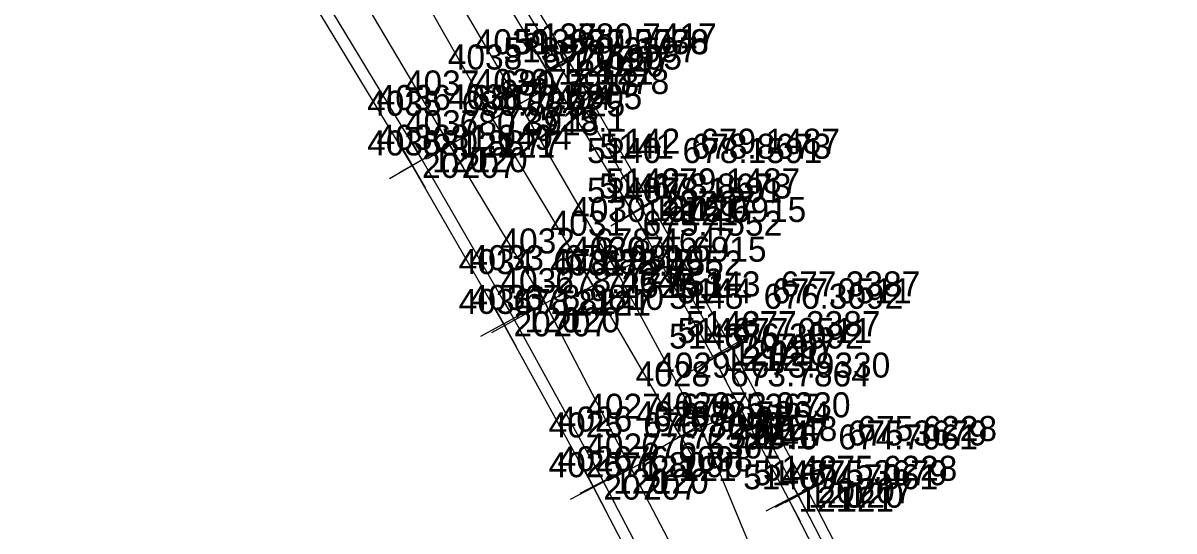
# Model space of a CAD drawing. Extents: x 1602514 to 1609837, y 863887 to 871157.
# Drawn here: x 1609433 to 1609780.6, y 864139.2 to 864292.6 of the extents above; entities that cross this region are included whole.
import ezdxf

# ---------------------------------------------------------------- set-up
doc = ezdxf.new("R2010")
doc.units = 0
for name, color, linetype in [('Default', 7, 'Continuous'), ('Survey-Point', 7, 'Continuous'), ('Survey-Text-Elevation', 7, 'Continuous'), ('Survey-Text-Feature', 7, 'Continuous'), ('Survey-Text-Name and Number', 7, 'Continuous')]:
    doc.layers.add(name, color=color, linetype=linetype)

msp = doc.modelspace()

# ---------------------------------------------------------------- linework, layer by layer
at = {"layer": 'Default'}
for points in [[(1609761.97, 863907.28), (1609738.08, 863963.79), (1609716.49, 864013), (1609684.47, 864070.97), (1609661.22, 864113.84), (1609637.73, 864170.53), (1609612.37, 864217.52), (1609582.99, 864268.15), (1609553.96, 864317.71), (1609520.91, 864373.9), (1609484.78, 864422.99), (1609446.86, 864468.2), (1609418.18, 864513.99), (1609377.46, 864568.48), (1609344.31, 864612.8), (1609304.89, 864660.73), (1609266.65, 864699.34), (1609223.93, 864742.15), (1609190.41, 864787.15), (1609146.47, 864834.28), (1609108.85, 864870.77), (1609064.82, 864911.72), (1609026.77, 864946.42)], [(1609761.97, 863907.28), (1609738.08, 863963.79), (1609716.49, 864013), (1609684.47, 864070.97), (1609661.22, 864113.84), (1609637.73, 864170.53), (1609612.37, 864217.52), (1609582.99, 864268.15), (1609553.96, 864317.71), (1609520.91, 864373.9), (1609484.78, 864422.99), (1609446.86, 864468.2), (1609418.18, 864513.99), (1609377.46, 864568.48), (1609344.31, 864612.8), (1609304.89, 864660.73), (1609266.65, 864699.34), (1609223.93, 864742.15), (1609190.41, 864787.15), (1609146.47, 864834.28), (1609108.85, 864870.77), (1609064.82, 864911.72), (1609026.77, 864946.42)], [(1609761.97, 863907.28), (1609738.08, 863963.79), (1609716.49, 864013), (1609684.47, 864070.97), (1609661.22, 864113.84), (1609637.73, 864170.53), (1609612.37, 864217.52), (1609582.99, 864268.15), (1609553.96, 864317.71), (1609520.91, 864373.9), (1609484.78, 864422.99), (1609446.86, 864468.2), (1609418.18, 864513.99), (1609377.46, 864568.48), (1609344.31, 864612.8), (1609304.89, 864660.73), (1609266.65, 864699.34), (1609223.93, 864742.15), (1609190.41, 864787.15), (1609146.47, 864834.28), (1609108.85, 864870.77), (1609064.82, 864911.72), (1609026.77, 864946.42)], [(1609205.73, 864800.47), (1609237.3, 864766.32), (1609268.57, 864732.05), (1609297.84, 864698.48), (1609326.86, 864664.49), (1609356.48, 864628.51), (1609386.66, 864590.9), (1609415.14, 864553.69), (1609443.92, 864514.93), (1609471.63, 864476.21), (1609497.49, 864438.76), (1609523.96, 864399.29), (1609548.52, 864361.14), (1609573.81, 864320.6), (1609597.33, 864281.9), (1609622.53, 864238.13), (1609646.78, 864195.03), (1609669.97, 864151.36), (1609691.72, 864109.29), (1609711.45, 864069.13), (1609732.23, 864025.54), (1609750.5, 863985.71), (1609769.14, 863942.98), (1609780.56, 863915.62)], [(1609205.73, 864800.47), (1609237.3, 864766.32), (1609268.57, 864732.05), (1609297.84, 864698.48), (1609326.86, 864664.49), (1609356.48, 864628.51), (1609386.66, 864590.9), (1609415.14, 864553.69), (1609443.92, 864514.93), (1609471.63, 864476.21), (1609497.49, 864438.76), (1609523.96, 864399.29), (1609548.52, 864361.14), (1609573.81, 864320.6), (1609597.33, 864281.9), (1609622.53, 864238.13), (1609646.78, 864195.03), (1609669.97, 864151.36), (1609691.72, 864109.29), (1609711.45, 864069.13), (1609732.23, 864025.54), (1609750.5, 863985.71), (1609769.14, 863942.98), (1609780.56, 863915.62)], [(1609205.73, 864800.47), (1609237.3, 864766.32), (1609268.57, 864732.05), (1609297.84, 864698.48), (1609326.86, 864664.49), (1609356.48, 864628.51), (1609386.66, 864590.9), (1609415.14, 864553.69), (1609443.92, 864514.93), (1609471.63, 864476.21), (1609497.49, 864438.76), (1609523.96, 864399.29), (1609548.52, 864361.14), (1609573.81, 864320.6), (1609597.33, 864281.9), (1609622.53, 864238.13), (1609646.78, 864195.03), (1609669.97, 864151.36), (1609691.72, 864109.29), (1609711.45, 864069.13), (1609732.23, 864025.54), (1609750.5, 863985.71), (1609769.14, 863942.98), (1609780.56, 863915.62)], [(1609203.42, 864797.93), (1609235.23, 864763.75), (1609266, 864729.47), (1609295.23, 864696.28), (1609324.46, 864661.92), (1609354.21, 864626.33), (1609384.15, 864588.51), (1609412.55, 864551.49), (1609441.75, 864512.62), (1609469.19, 864474.34), (1609495.01, 864436.89), (1609521.53, 864397.42), (1609546.24, 864359.02), (1609571.01, 864319.25), (1609594.82, 864280.17), (1609619.9, 864236.6), (1609644.21, 864192.95), (1609667.06, 864150.02), (1609688.84, 864107.82), (1609708.67, 864067.5), (1609729.29, 864023.82), (1609746.84, 863984.65), (1609765.97, 863941.3), (1609777.8, 863913.9)], [(1609203.42, 864797.93), (1609235.23, 864763.75), (1609266, 864729.47), (1609295.23, 864696.28), (1609324.46, 864661.92), (1609354.21, 864626.33), (1609384.15, 864588.51), (1609412.55, 864551.49), (1609441.75, 864512.62), (1609469.19, 864474.34), (1609495.01, 864436.89), (1609521.53, 864397.42), (1609546.24, 864359.02), (1609571.01, 864319.25), (1609594.82, 864280.17), (1609619.9, 864236.6), (1609644.21, 864192.95), (1609667.06, 864150.02), (1609688.84, 864107.82), (1609708.67, 864067.5), (1609729.29, 864023.82), (1609746.84, 863984.65), (1609765.97, 863941.3), (1609777.8, 863913.9)], [(1609203.42, 864797.93), (1609235.23, 864763.75), (1609266, 864729.47), (1609295.23, 864696.28), (1609324.46, 864661.92), (1609354.21, 864626.33), (1609384.15, 864588.51), (1609412.55, 864551.49), (1609441.75, 864512.62), (1609469.19, 864474.34), (1609495.01, 864436.89), (1609521.53, 864397.42), (1609546.24, 864359.02), (1609571.01, 864319.25), (1609594.82, 864280.17), (1609619.9, 864236.6), (1609644.21, 864192.95), (1609667.06, 864150.02), (1609688.84, 864107.82), (1609708.67, 864067.5), (1609729.29, 864023.82), (1609746.84, 863984.65), (1609765.97, 863941.3), (1609777.8, 863913.9)], [(1609201.09, 864795.88), (1609233.79, 864762.56), (1609263.61, 864727.34), (1609293.11, 864694.19), (1609322.35, 864659.64), (1609351.72, 864623.98), (1609381.71, 864586.46), (1609410.08, 864549.72), (1609438.97, 864509.94), (1609466.68, 864472.17), (1609492.31, 864435.06), (1609518.27, 864395.74), (1609543.67, 864357.28), (1609567.84, 864317.56), (1609591.63, 864277.71), (1609617.17, 864235.3), (1609641.66, 864191.29), (1609664.19, 864148.82), (1609685.82, 864106.64), (1609706.08, 864066.32), (1609726.82, 864022.26), (1609744, 863983.05), (1609763.61, 863940.31), (1609775.77, 863911.75)], [(1609201.09, 864795.88), (1609233.79, 864762.56), (1609263.61, 864727.34), (1609293.11, 864694.19), (1609322.35, 864659.64), (1609351.72, 864623.98), (1609381.71, 864586.46), (1609410.08, 864549.72), (1609438.97, 864509.94), (1609466.68, 864472.17), (1609492.31, 864435.06), (1609518.27, 864395.74), (1609543.67, 864357.28), (1609567.84, 864317.56), (1609591.63, 864277.71), (1609617.17, 864235.3), (1609641.66, 864191.29), (1609664.19, 864148.82), (1609685.82, 864106.64), (1609706.08, 864066.32), (1609726.82, 864022.26), (1609744, 863983.05), (1609763.61, 863940.31), (1609775.77, 863911.75)], [(1609201.09, 864795.88), (1609233.79, 864762.56), (1609263.61, 864727.34), (1609293.11, 864694.19), (1609322.35, 864659.64), (1609351.72, 864623.98), (1609381.71, 864586.46), (1609410.08, 864549.72), (1609438.97, 864509.94), (1609466.68, 864472.17), (1609492.31, 864435.06), (1609518.27, 864395.74), (1609543.67, 864357.28), (1609567.84, 864317.56), (1609591.63, 864277.71), (1609617.17, 864235.3), (1609641.66, 864191.29), (1609664.19, 864148.82), (1609685.82, 864106.64), (1609706.08, 864066.32), (1609726.82, 864022.26), (1609744, 863983.05), (1609763.61, 863940.31), (1609775.77, 863911.75)], [(1609740.82, 863897.86), (1609716.21, 863953.08), (1609693.22, 864003.93), (1609667.73, 864057.17), (1609643.35, 864107.11), (1609616.65, 864158.1), (1609590.74, 864208), (1609561.89, 864255.7), (1609531.79, 864306.57), (1609498.86, 864358.06), (1609466.5, 864405.68), (1609432.33, 864455.84), (1609395.95, 864506.97), (1609360.1, 864552.55), (1609324.45, 864597.57), (1609287.85, 864643.62), (1609251.51, 864687.92), (1609211.37, 864729.97)], [(1609740.82, 863897.86), (1609716.21, 863953.08), (1609693.22, 864003.93), (1609667.73, 864057.17), (1609643.35, 864107.11), (1609616.65, 864158.1), (1609590.74, 864208), (1609561.89, 864255.7), (1609531.79, 864306.57), (1609498.86, 864358.06), (1609466.5, 864405.68), (1609432.33, 864455.84), (1609395.95, 864506.97), (1609360.1, 864552.55), (1609324.45, 864597.57), (1609287.85, 864643.62), (1609251.51, 864687.92), (1609211.37, 864729.97)], [(1609740.82, 863897.86), (1609716.21, 863953.08), (1609693.22, 864003.93), (1609667.73, 864057.17), (1609643.35, 864107.11), (1609616.65, 864158.1), (1609590.74, 864208), (1609561.89, 864255.7), (1609531.79, 864306.57), (1609498.86, 864358.06), (1609466.5, 864405.68), (1609432.33, 864455.84), (1609395.95, 864506.97), (1609360.1, 864552.55), (1609324.45, 864597.57), (1609287.85, 864643.62), (1609251.51, 864687.92), (1609211.37, 864729.97)], [(1609731.95, 863894.98), (1609708.36, 863949.7), (1609685.32, 864000.31), (1609659.54, 864054.04), (1609634.64, 864103.64), (1609608.21, 864154.23), (1609581.4, 864202.96), (1609553.52, 864251.31), (1609522.21, 864303.21), (1609490.68, 864352.37), (1609458.43, 864401.19), (1609424.22, 864450.67), (1609386.92, 864501.68), (1609352.5, 864546.93), (1609316.35, 864592.8), (1609279.53, 864637.24), (1609242.29, 864680.81), (1609204.27, 864723.55)], [(1609731.95, 863894.98), (1609708.36, 863949.7), (1609685.32, 864000.31), (1609659.54, 864054.04), (1609634.64, 864103.64), (1609608.21, 864154.23), (1609581.4, 864202.96), (1609553.52, 864251.31), (1609522.21, 864303.21), (1609490.68, 864352.37), (1609458.43, 864401.19), (1609424.22, 864450.67), (1609386.92, 864501.68), (1609352.5, 864546.93), (1609316.35, 864592.8), (1609279.53, 864637.24), (1609242.29, 864680.81), (1609204.27, 864723.55)], [(1609731.95, 863894.98), (1609708.36, 863949.7), (1609685.32, 864000.31), (1609659.54, 864054.04), (1609634.64, 864103.64), (1609608.21, 864154.23), (1609581.4, 864202.96), (1609553.52, 864251.31), (1609522.21, 864303.21), (1609490.68, 864352.37), (1609458.43, 864401.19), (1609424.22, 864450.67), (1609386.92, 864501.68), (1609352.5, 864546.93), (1609316.35, 864592.8), (1609279.53, 864637.24), (1609242.29, 864680.81), (1609204.27, 864723.55)], [(1609728.59, 863894.06), (1609704.89, 863949.21), (1609681.97, 863999.41), (1609656.41, 864052.58), (1609631.29, 864102.58), (1609605.28, 864152.45), (1609578.15, 864201.76), (1609550.51, 864249.59), (1609518.95, 864301.8), (1609488.15, 864350.43), (1609455.39, 864399.66), (1609421.4, 864448.46), (1609383.95, 864499.84), (1609349.87, 864544.64), (1609313.63, 864590.59), (1609277.04, 864635.04), (1609239.11, 864679.14), (1609202.19, 864720.77)], [(1609728.59, 863894.06), (1609704.89, 863949.21), (1609681.97, 863999.41), (1609656.41, 864052.58), (1609631.29, 864102.58), (1609605.28, 864152.45), (1609578.15, 864201.76), (1609550.51, 864249.59), (1609518.95, 864301.8), (1609488.15, 864350.43), (1609455.39, 864399.66), (1609421.4, 864448.46), (1609383.95, 864499.84), (1609349.87, 864544.64), (1609313.63, 864590.59), (1609277.04, 864635.04), (1609239.11, 864679.14), (1609202.19, 864720.77)], [(1609728.59, 863894.06), (1609704.89, 863949.21), (1609681.97, 863999.41), (1609656.41, 864052.58), (1609631.29, 864102.58), (1609605.28, 864152.45), (1609578.15, 864201.76), (1609550.51, 864249.59), (1609518.95, 864301.8), (1609488.15, 864350.43), (1609455.39, 864399.66), (1609421.4, 864448.46), (1609383.95, 864499.84), (1609349.87, 864544.64), (1609313.63, 864590.59), (1609277.04, 864635.04), (1609239.11, 864679.14), (1609202.19, 864720.77)], [(1609631.55, 864167.85), (1609605.11, 864213.35), (1609574.85, 864263.54), (1609545.94, 864314.59), (1609512.64, 864367.16), (1609485.45, 864416.99)], [(1609631.55, 864167.85), (1609605.11, 864213.35), (1609574.85, 864263.54), (1609545.94, 864314.59), (1609512.64, 864367.16), (1609485.45, 864416.99)], [(1609631.55, 864167.85), (1609605.11, 864213.35), (1609574.85, 864263.54), (1609545.94, 864314.59), (1609512.64, 864367.16), (1609485.45, 864416.99)]]:
    msp.add_lwpolyline(points, dxfattribs=at)
at = {"layer": 'Survey-Point'}
for p, q in [((1609604, 864285.96), (1609590.65, 864277.84)), ((1609604, 864285.96), (1609590.65, 864277.84)), ((1609598.89, 864273.5), (1609590.76, 864286.84)), ((1609598.89, 864273.5), (1609590.76, 864286.84)), ((1609601.38, 864275.22), (1609593.27, 864288.58)), ((1609601.38, 864275.22), (1609593.27, 864288.58)), ((1609595.64, 864271), (1609587.63, 864284.42)), ((1609595.64, 864271), (1609587.63, 864284.42)), ((1609601.49, 864284.24), (1609588.15, 864276.1)), ((1609601.49, 864284.24), (1609588.15, 864276.1)), ((1609598.34, 864281.71), (1609584.92, 864273.7)), ((1609598.34, 864281.71), (1609584.92, 864273.7)), ((1609579.07, 864274.9), (1609586.91, 864261.39)), ((1609579.07, 864274.9), (1609586.91, 864261.39)), ((1609576.23, 864264.23), (1609589.75, 864272.07)), ((1609576.23, 864264.23), (1609589.75, 864272.07)), ((1609570.82, 864270.23), (1609578.88, 864256.85)), ((1609570.82, 864270.23), (1609578.88, 864256.85)), ((1609568.16, 864259.51), (1609581.54, 864267.58)), ((1609568.16, 864259.51), (1609581.54, 864267.58)), ((1609557.85, 864262.38), (1609565.94, 864249.01)), ((1609557.85, 864262.38), (1609565.94, 864249.01)), ((1609549.61, 864258.08), (1609557.42, 864244.54)), ((1609549.61, 864258.08), (1609557.42, 864244.54)), ((1609555.21, 864251.65), (1609568.58, 864259.74)), ((1609555.21, 864251.65), (1609568.58, 864259.74)), ((1609546.6, 864256.36), (1609554.42, 864242.83)), ((1609546.6, 864256.36), (1609554.42, 864242.83)), ((1609546.75, 864247.41), (1609560.28, 864255.21)), ((1609546.75, 864247.41), (1609560.28, 864255.21)), ((1609543.74, 864245.68), (1609557.27, 864253.5)), ((1609543.74, 864245.68), (1609557.27, 864253.5)), ((1609626.42, 864231.36), (1609618.63, 864244.9)), ((1609626.42, 864231.36), (1609618.63, 864244.9)), ((1609626.67, 864240.49), (1609613.13, 864232.7)), ((1609626.67, 864240.49), (1609613.13, 864232.7)), ((1609621.2, 864228.61), (1609613.14, 864242)), ((1609621.2, 864228.61), (1609613.14, 864242)), ((1609629.3, 864242.02), (1609615.75, 864234.23)), ((1609629.3, 864242.02), (1609615.75, 864234.23)), ((1609623.79, 864229.82), (1609616, 864243.37)), ((1609623.79, 864229.82), (1609616, 864243.37)), ((1609623.86, 864239.33), (1609610.48, 864231.27)), ((1609623.86, 864239.33), (1609610.48, 864231.27)), ((1609608.66, 864224.39), (1609616.08, 864210.64)), ((1609608.66, 864224.39), (1609616.08, 864210.64)), ((1609601.19, 864220.11), (1609609.04, 864206.6)), ((1609601.19, 864220.11), (1609609.04, 864206.6)), ((1609605.5, 864213.81), (1609619.25, 864221.23)), ((1609605.5, 864213.81), (1609619.25, 864221.23)), ((1609598.36, 864209.43), (1609611.87, 864217.28)), ((1609598.36, 864209.43), (1609611.87, 864217.28)), ((1609587.14, 864214.93), (1609594.34, 864201.07)), ((1609587.14, 864214.93), (1609594.34, 864201.07)), ((1609577.63, 864209.8), (1609585.16, 864196.11)), ((1609577.63, 864209.8), (1609585.16, 864196.11)), ((1609583.8, 864204.4), (1609597.67, 864211.6)), ((1609583.8, 864204.4), (1609597.67, 864211.6)), ((1609571.3, 864197.99), (1609584.99, 864205.53)), ((1609571.3, 864197.99), (1609584.99, 864205.53)), ((1609574.38, 864208.6), (1609581.91, 864194.92)), ((1609574.38, 864208.6), (1609581.91, 864194.92)), ((1609574.55, 864199.19), (1609588.24, 864206.72)), ((1609574.55, 864199.19), (1609588.24, 864206.72)), ((1609650.61, 864188.22), (1609642.95, 864201.84)), ((1609650.61, 864188.22), (1609642.95, 864201.84)), ((1609653.59, 864198.86), (1609639.97, 864191.2)), ((1609653.59, 864198.86), (1609639.97, 864191.2)), ((1609648.01, 864186.12), (1609640.4, 864199.77)), ((1609648.01, 864186.12), (1609640.4, 864199.77)), ((1609648.48, 864195.09), (1609634.83, 864187.49)), ((1609648.48, 864195.09), (1609634.83, 864187.49)), ((1609651.03, 864196.75), (1609637.38, 864189.15)), ((1609651.03, 864196.75), (1609637.38, 864189.15)), ((1609645.45, 864184.46), (1609637.86, 864198.12)), ((1609645.45, 864184.46), (1609637.86, 864198.12)), ((1609634.73, 864177.75), (1609640.72, 864163.31)), ((1609634.73, 864177.75), (1609640.72, 864163.31)), ((1609627.63, 864174.61), (1609635.48, 864161.1)), ((1609627.63, 864174.61), (1609635.48, 864161.1)), ((1609624.8, 864163.93), (1609638.31, 864171.78)), ((1609624.8, 864163.93), (1609638.31, 864171.78)), ((1609630.51, 864167.54), (1609644.94, 864173.52)), ((1609630.51, 864167.54), (1609644.94, 864173.52)), ((1609613.03, 864165.02), (1609620.27, 864151.18)), ((1609613.03, 864165.02), (1609620.27, 864151.18)), ((1609604.59, 864161.15), (1609611.83, 864147.3)), ((1609604.59, 864161.15), (1609611.83, 864147.3)), ((1609609.73, 864154.48), (1609623.57, 864161.73)), ((1609609.73, 864154.48), (1609623.57, 864161.73)), ((1609601.28, 864150.61), (1609615.13, 864157.85)), ((1609601.28, 864150.61), (1609615.13, 864157.85)), ((1609601.66, 864159.38), (1609608.89, 864145.53)), ((1609601.66, 864159.38), (1609608.89, 864145.53)), ((1609670.73, 864143.12), (1609663.38, 864156.91)), ((1609670.73, 864143.12), (1609663.38, 864156.91)), ((1609673.64, 864144.46), (1609666.31, 864158.26)), ((1609673.64, 864144.46), (1609666.31, 864158.26)), ((1609598.35, 864148.84), (1609612.2, 864156.07)), ((1609598.35, 864148.84), (1609612.2, 864156.07)), ((1609673.95, 864153.69), (1609660.16, 864146.35)), ((1609673.95, 864153.69), (1609660.16, 864146.35)), ((1609667.85, 864141.92), (1609660.53, 864155.72)), ((1609667.85, 864141.92), (1609660.53, 864155.72)), ((1609676.87, 864155.03), (1609663.07, 864147.7)), ((1609676.87, 864155.03), (1609663.07, 864147.7)), ((1609671.09, 864152.48), (1609657.29, 864145.16)), ((1609671.09, 864152.48), (1609657.29, 864145.16))]:
    msp.add_line(p, q, dxfattribs=at)

# ---------------------------------------------------------------- texts
at = {"layer": 'Survey-Text-Elevation'}
for s, p in [('680.7417', (1609600.33, 864284.9)), ('680.5736', (1609597.82, 864283.17)), ('677.3078', (1609597.99, 864283.15)), ('677.5905', (1609589.85, 864278.54)), ('679.3597', (1609594.63, 864280.71)), ('680.3918', (1609576.89, 864270.7)), ('677.3078', (1609585.99, 864271.15)), ('680.8877', (1609565.51, 864264.59)), ('681.0494', (1609568.52, 864266.31)), ('677.5905', (1609577.85, 864266.54)), ('680.3918', (1609564.89, 864258.7)), ('681.0494', (1609556.52, 864254.31)), ('680.8877', (1609553.51, 864252.59)), ('678.1591', (1609632.17, 864250.3)), ('678.8673', (1609634.9, 864251.6)), ('679.1487', (1609637.53, 864253.13)), ('678.8673', (1609622.9, 864239.6)), ('679.1487', (1609625.53, 864241.13)), ('678.1591', (1609620.17, 864238.3)), ('675.6915', (1609627.37, 864232.52)), ('675.4552', (1609620.11, 864228.35)), ('678.4647', (1609605.74, 864223)), ('675.6915', (1609615.37, 864220.52)), ('678.8247', (1609593.15, 864216.76)), ('678.9810', (1609596.4, 864217.96)), ('675.4552', (1609608.11, 864216.35)), ('678.4647', (1609593.74, 864211)), ('677.3387', (1609661.78, 864210.03)), ('678.8247', (1609581.15, 864204.76)), ('678.9810', (1609584.4, 864205.96)), ('676.3092', (1609656.66, 864206.29)), ('677.0511', (1609659.21, 864207.95)), ('677.3387', (1609649.78, 864198.03)), ('676.3092', (1609644.66, 864194.29)), ('677.0511', (1609647.21, 864195.95)), ('673.9330', (1609652.73, 864185.53)), ('673.7864', (1609646.55, 864182.85)), ('673.9330', (1609640.73, 864173.53)), ('676.5367', (1609631.65, 864173.1)), ('673.7864', (1609634.55, 864170.85)), ('676.8090', (1609620.28, 864167.45)), ('676.9098', (1609623.21, 864169.23)), ('675.6228', (1609684.97, 864166.36)), ('674.7061', (1609679.19, 864163.82)), ('675.3679', (1609682.06, 864165.02)), ('676.5367', (1609619.65, 864161.1)), ('676.9098', (1609611.21, 864157.23)), ('676.8090', (1609608.28, 864155.45)), ('675.3679', (1609670.06, 864153.02)), ('675.6228', (1609672.97, 864154.36)), ('674.7061', (1609667.19, 864151.82))]:
    msp.add_text(s, height=7.56, dxfattribs=at).set_placement(p)
at = {"layer": 'Survey-Text-Feature'}
for s, p in [('207', (1609600.33, 864278.12)), ('207', (1609612.33, 864278.12)), ('120', (1609597.82, 864276.39)), ('120', (1609609.82, 864276.39)), ('121', (1609594.63, 864273.93)), ('121', (1609606.63, 864273.93)), ('725', (1609585.99, 864264.37)), ('725', (1609597.99, 864264.37)), ('725.1', (1609577.85, 864259.76)), ('725.1', (1609589.85, 864259.76)), ('121', (1609564.89, 864251.92)), ('121', (1609576.89, 864251.92)), ('120', (1609556.52, 864247.53)), ('120', (1609568.52, 864247.53)), ('207', (1609553.51, 864245.81)), ('207', (1609565.51, 864245.81)), ('120', (1609622.9, 864232.82)), ('207', (1609625.53, 864234.35)), ('120', (1609634.9, 864232.82)), ('207', (1609637.53, 864234.35)), ('121', (1609620.17, 864231.52)), ('121', (1609632.17, 864231.52)), ('725', (1609615.37, 864213.74)), ('725', (1609627.37, 864213.74)), ('725.1', (1609608.11, 864209.57)), ('725.1', (1609620.11, 864209.57)), ('121', (1609593.74, 864204.22)), ('121', (1609605.74, 864204.22)), ('207', (1609581.15, 864197.98)), ('120', (1609584.4, 864199.18)), ('207', (1609593.15, 864197.98)), ('120', (1609596.4, 864199.18)), ('207', (1609649.78, 864191.25)), ('207', (1609661.78, 864191.25)), ('121', (1609644.66, 864187.51)), ('120', (1609647.21, 864189.17)), ('121', (1609656.66, 864187.51)), ('120', (1609659.21, 864189.17)), ('725', (1609640.73, 864166.75)), ('725', (1609652.73, 864166.75)), ('725.1', (1609634.55, 864164.07)), ('725.1', (1609646.55, 864164.07)), ('121', (1609619.65, 864154.32)), ('121', (1609631.65, 864154.32)), ('120', (1609611.21, 864150.45)), ('120', (1609623.21, 864150.45)), ('207', (1609608.28, 864148.67)), ('207', (1609620.28, 864148.67)), ('120', (1609670.06, 864146.24)), ('207', (1609672.97, 864147.58)), ('120', (1609682.06, 864146.24)), ('207', (1609684.97, 864147.58)), ('121', (1609667.19, 864145.04)), ('121', (1609679.19, 864145.04))]:
    msp.add_text(s, height=7.56, dxfattribs=at).set_placement(p)
at = {"layer": 'Survey-Text-Name and Number'}
for s, p in [('5137', (1609583.78, 864284.9)), ('4039', (1609569.44, 864283.15)), ('5138', (1609581.28, 864283.17)), ('4038', (1609561.31, 864278.54)), ('5139', (1609578.09, 864280.71)), ('4037', (1609548.35, 864270.7)), ('4039', (1609569.44, 864271.15)), ('4035', (1609536.95, 864264.59)), ('4036', (1609539.79, 864266.31)), ('4038', (1609561.31, 864266.54)), ('4037', (1609548.35, 864258.7)), ('4036', (1609539.79, 864254.31)), ('4035', (1609536.95, 864252.59)), ('5140', (1609603.33, 864250.3)), ('5141', (1609607.14, 864251.6)), ('5142', (1609608.98, 864253.13)), ('5141', (1609607.01, 864239.6)), ('5142', (1609608.98, 864241.13)), ('5140', (1609603.33, 864238.3)), ('4030', (1609598.53, 864232.52)), ('4031', (1609592.35, 864228.35)), ('4032', (1609577.19, 864223)), ('4030', (1609598.54, 864220.52)), ('4034', (1609564.6, 864216.76)), ('4033', (1609567.85, 864217.96)), ('4031', (1609592.23, 864216.35)), ('4032', (1609577.19, 864211)), ('5143', (1609633.23, 864210.03)), ('4034', (1609564.6, 864204.76)), ('4033', (1609567.85, 864205.96)), ('5145', (1609628.1, 864206.29)), ('5144', (1609630.66, 864207.95)), ('5143', (1609633.23, 864198.03)), ('5145', (1609628.1, 864194.29)), ('5144', (1609630.66, 864195.95)), ('4029', (1609624.18, 864185.53)), ('4028', (1609618.01, 864182.85)), ('4029', (1609624.18, 864173.53)), ('4027', (1609603.11, 864173.1)), ('4028', (1609618.01, 864170.85)), ('4025', (1609591.72, 864167.45)), ('4026', (1609594.49, 864169.23)), ('5148', (1609656.43, 864166.36)), ('5146', (1609650.47, 864163.82)), ('5147', (1609653.51, 864165.02)), ('4027', (1609603.11, 864161.1)), ('4026', (1609594.49, 864157.23)), ('4025', (1609591.72, 864155.45)), ('5147', (1609653.51, 864153.02)), ('5148', (1609656.43, 864154.36)), ('5146', (1609650.47, 864151.82))]:
    msp.add_text(s, height=7.56, dxfattribs=at).set_placement(p)

doc.saveas('drawing.dxf')
